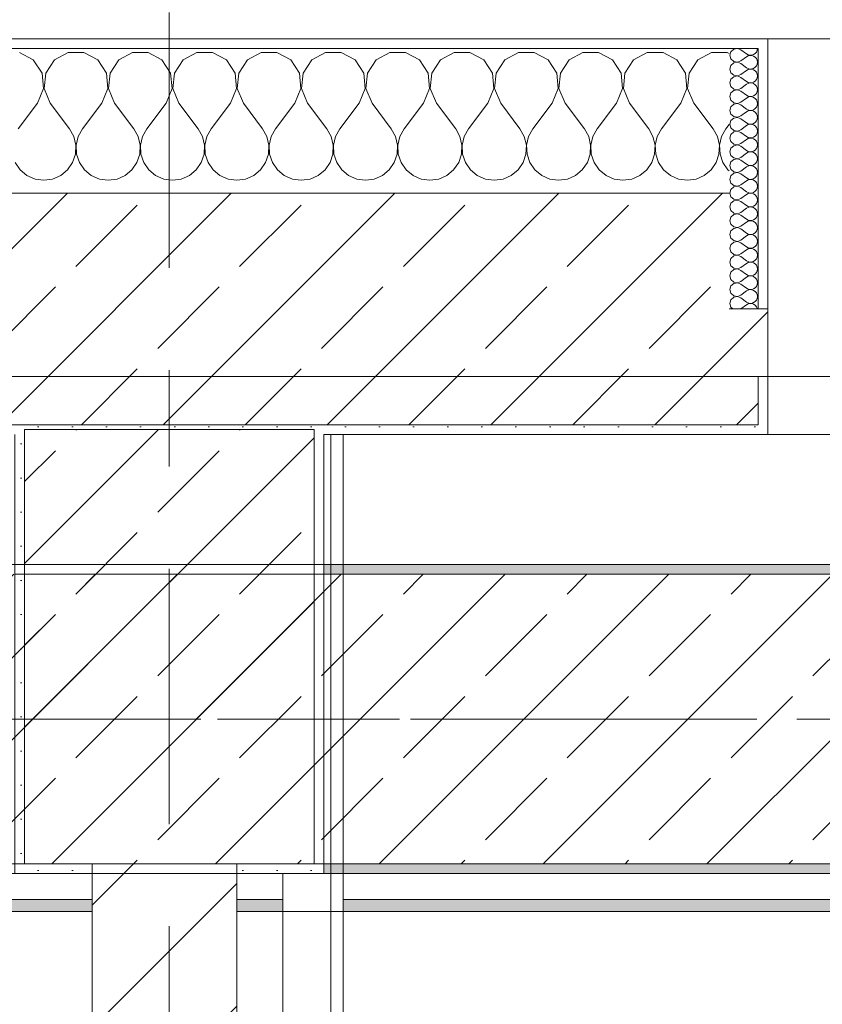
# Model space of a CAD drawing. Header units: metres. Extents: x -3.6 to 84.5, y -11 to 16.8.
# Tile 338 of 361: x 54.4 to 55.2, y 12.9 to 13.9. Entities that reach past the tile are written whole.
import ezdxf

# ---------------------------------------------------------------- set-up
doc = ezdxf.new("R2010")
doc.units = ezdxf.units.M
doc.header["$MEASUREMENT"] = 0
for name, pattern in [('Achse', [0.2, 0.1, -0.05, 0, -0.05]), ('Strichlinie doppelt', [0.546806, 0.264583, -0.105833, 0.070556, -0.105833]), ('Wipeout_Contour', [1, 0, -1])]:
    doc.linetypes.add(name, pattern=pattern)
for name, color, linetype in [('451 - Universal.Achsen Raster', 7, 'Continuous'), ('604 - Struktur.Wand Aussen', 7, 'Continuous'), ('605 - Struktur.Wand Innen', 7, 'Continuous'), ('607 - Struktur.Stütze', 7, 'Continuous'), ('608 - Struktur.Träger', 7, 'Continuous'), ('Neubau_606 - Struktur.Wand Innen Ausbau', 7, 'Continuous'), ('Neubau_653 - Abdeckung.TB Verkofferung', 7, 'Continuous')]:
    doc.layers.add(name, color=color, linetype=linetype)
pattern_1 = [(45, (0, 0), (-0.01767767, 0.01767767), [0, -0.025])]
pattern_2 = [(45, (0, 0), (-0.08485281, 0.08485281), []), (45, (-0.04243, 0.04243), (-0.08485281, 0.08485281), [0.09, -0.03])]
pattern_3 = [(0, (0, 0), (0, 0.08660254), [0, -0.05]), (0, (0.025, 0.0433), (0, 0.08660254), [0, -0.05])]

# ---------------------------------------------------------------- blocks, each defined once
blk = doc.blocks.new('*X31')
at = {"layer": '604 - Struktur.Wand Aussen', "color": 7, "linetype": 'Continuous', "lineweight": 5}
for p, q in [((54.3891, 13.833), (54.3748, 13.8407)), ((54.4252, 13.8407), (54.4109, 13.833)), ((54.4415, 13.8407), (54.4252, 13.8407)), ((54.4558, 13.833), (54.4415, 13.8407)), ((54.4919, 13.8407), (54.4776, 13.833)), ((54.5081, 13.8407), (54.4919, 13.8407)), ((54.5224, 13.833), (54.5081, 13.8407)), ((54.5585, 13.8407), (54.5442, 13.833)), ((54.5748, 13.8407), (54.5585, 13.8407)), ((54.5891, 13.833), (54.5748, 13.8407)), ((54.6252, 13.8407), (54.6109, 13.833)), ((54.6415, 13.8407), (54.6252, 13.8407)), ((54.6558, 13.833), (54.6415, 13.8407)), ((54.6919, 13.8407), (54.6776, 13.833)), ((54.7081, 13.8407), (54.6919, 13.8407)), ((54.7224, 13.833), (54.7081, 13.8407)), ((54.7585, 13.8407), (54.7442, 13.833)), ((54.7748, 13.8407), (54.7585, 13.8407)), ((54.7891, 13.833), (54.7748, 13.8407)), ((54.8252, 13.8407), (54.8109, 13.833)), ((54.8415, 13.8407), (54.8252, 13.8407)), ((54.8558, 13.833), (54.8415, 13.8407)), ((54.8919, 13.8407), (54.8776, 13.833)), ((54.9081, 13.8407), (54.8919, 13.8407)), ((54.9224, 13.833), (54.9081, 13.8407)), ((54.9585, 13.8407), (54.9442, 13.833)), ((54.9748, 13.8407), (54.9585, 13.8407)), ((54.9891, 13.833), (54.9748, 13.8407)), ((55.0252, 13.8407), (55.0109, 13.833)), ((55.0415, 13.8407), (55.0252, 13.8407)), ((55.0558, 13.833), (55.0415, 13.8407)), ((55.0919, 13.8407), (55.0776, 13.833)), ((55.1081, 13.8407), (55.0919, 13.8407)), ((55.11, 13.8397), (55.1081, 13.8407)), ((54.3981, 13.8195), (54.3891, 13.833)), ((54.4109, 13.833), (54.4019, 13.8195)), ((54.4648, 13.8195), (54.4558, 13.833)), ((54.4776, 13.833), (54.4686, 13.8195)), ((54.5314, 13.8195), (54.5224, 13.833)), ((54.5442, 13.833), (54.5352, 13.8195)), ((54.5981, 13.8195), (54.5891, 13.833)), ((54.6109, 13.833), (54.6019, 13.8195)), ((54.6648, 13.8195), (54.6558, 13.833)), ((54.6776, 13.833), (54.6686, 13.8195)), ((54.7314, 13.8195), (54.7224, 13.833)), ((54.7442, 13.833), (54.7352, 13.8195)), ((54.7981, 13.8195), (54.7891, 13.833)), ((54.8109, 13.833), (54.8019, 13.8195)), ((54.8648, 13.8195), (54.8558, 13.833)), ((54.8776, 13.833), (54.8686, 13.8195)), ((54.9314, 13.8195), (54.9224, 13.833)), ((54.9442, 13.833), (54.9352, 13.8195)), ((54.9981, 13.8195), (54.9891, 13.833)), ((55.0109, 13.833), (55.0019, 13.8195)), ((55.0648, 13.8195), (55.0558, 13.833)), ((55.0776, 13.833), (55.0686, 13.8195)), ((54.3996, 13.8033), (54.3981, 13.8195)), ((54.4019, 13.8195), (54.4004, 13.8033)), ((54.4663, 13.8033), (54.4648, 13.8195)), ((54.4686, 13.8195), (54.467, 13.8033)), ((54.533, 13.8033), (54.5314, 13.8195)), ((54.5352, 13.8195), (54.5337, 13.8033)), ((54.5996, 13.8033), (54.5981, 13.8195)), ((54.6019, 13.8195), (54.6004, 13.8033)), ((54.6663, 13.8033), (54.6648, 13.8195)), ((54.6686, 13.8195), (54.667, 13.8033)), ((54.733, 13.8033), (54.7314, 13.8195)), ((54.7352, 13.8195), (54.7337, 13.8033)), ((54.7996, 13.8033), (54.7981, 13.8195)), ((54.8019, 13.8195), (54.8004, 13.8033)), ((54.8663, 13.8033), (54.8648, 13.8195)), ((54.8686, 13.8195), (54.867, 13.8033)), ((54.933, 13.8033), (54.9314, 13.8195)), ((54.9352, 13.8195), (54.9337, 13.8033)), ((54.9996, 13.8033), (54.9981, 13.8195)), ((55.0019, 13.8195), (55.0004, 13.8033)), ((55.0663, 13.8033), (55.0648, 13.8195)), ((55.0686, 13.8195), (55.067, 13.8033)), ((54.3933, 13.7883), (54.3996, 13.8033)), ((54.4004, 13.8033), (54.4067, 13.7883)), ((54.46, 13.7883), (54.4663, 13.8033)), ((54.467, 13.8033), (54.4733, 13.7883)), ((54.5267, 13.7883), (54.533, 13.8033)), ((54.5337, 13.8033), (54.54, 13.7883)), ((54.5933, 13.7883), (54.5996, 13.8033)), ((54.6004, 13.8033), (54.6067, 13.7883)), ((54.66, 13.7883), (54.6663, 13.8033)), ((54.667, 13.8033), (54.6733, 13.7883)), ((54.7267, 13.7883), (54.733, 13.8033)), ((54.7337, 13.8033), (54.74, 13.7883)), ((54.7933, 13.7883), (54.7996, 13.8033)), ((54.8004, 13.8033), (54.8067, 13.7883)), ((54.86, 13.7883), (54.8663, 13.8033)), ((54.867, 13.8033), (54.8733, 13.7883)), ((54.9267, 13.7883), (54.933, 13.8033)), ((54.9337, 13.8033), (54.94, 13.7883)), ((54.9933, 13.7883), (54.9996, 13.8033)), ((55.0004, 13.8033), (55.0067, 13.7883)), ((55.06, 13.7883), (55.0663, 13.8033)), ((55.067, 13.8033), (55.0733, 13.7883)), ((54.3933, 13.7883), (54.3733, 13.7617)), ((54.4067, 13.7883), (54.4267, 13.7617)), ((54.46, 13.7883), (54.44, 13.7617)), ((54.4733, 13.7883), (54.4933, 13.7617)), ((54.5267, 13.7883), (54.5067, 13.7617)), ((54.54, 13.7883), (54.56, 13.7617)), ((54.5933, 13.7883), (54.5733, 13.7617)), ((54.6067, 13.7883), (54.6267, 13.7617)), ((54.66, 13.7883), (54.64, 13.7617)), ((54.6733, 13.7883), (54.6933, 13.7617)), ((54.7267, 13.7883), (54.7067, 13.7617)), ((54.74, 13.7883), (54.76, 13.7617)), ((54.7933, 13.7883), (54.7733, 13.7617)), ((54.8067, 13.7883), (54.8267, 13.7617)), ((54.86, 13.7883), (54.84, 13.7617)), ((54.8733, 13.7883), (54.8933, 13.7617)), ((54.9267, 13.7883), (54.9067, 13.7617)), ((54.94, 13.7883), (54.96, 13.7617)), ((54.9933, 13.7883), (54.9733, 13.7617)), ((55.0067, 13.7883), (55.0267, 13.7617)), ((55.06, 13.7883), (55.04, 13.7617)), ((55.0733, 13.7883), (55.0933, 13.7617)), ((55.11, 13.7661), (55.1067, 13.7617)), ((54.4311, 13.7536), (54.4267, 13.7617)), ((54.44, 13.7617), (54.4355, 13.7536)), ((54.4978, 13.7536), (54.4933, 13.7617)), ((54.5067, 13.7617), (54.5022, 13.7536)), ((54.5645, 13.7536), (54.56, 13.7617)), ((54.5733, 13.7617), (54.5689, 13.7536)), ((54.6311, 13.7536), (54.6267, 13.7617)), ((54.64, 13.7617), (54.6355, 13.7536)), ((54.6978, 13.7536), (54.6933, 13.7617)), ((54.7067, 13.7617), (54.7022, 13.7536)), ((54.7645, 13.7536), (54.76, 13.7617)), ((54.7733, 13.7617), (54.7689, 13.7536)), ((54.8311, 13.7536), (54.8267, 13.7617)), ((54.84, 13.7617), (54.8355, 13.7536)), ((54.8978, 13.7536), (54.8933, 13.7617)), ((54.9067, 13.7617), (54.9022, 13.7536)), ((54.9645, 13.7536), (54.96, 13.7617)), ((54.9733, 13.7617), (54.9689, 13.7536)), ((55.0311, 13.7536), (55.0267, 13.7617)), ((55.04, 13.7617), (55.0355, 13.7536)), ((55.0978, 13.7536), (55.0933, 13.7617)), ((55.1067, 13.7617), (55.1022, 13.7536)), ((54.4332, 13.7447), (54.4311, 13.7536)), ((54.4328, 13.7355), (54.4332, 13.7447)), ((54.4355, 13.7536), (54.4335, 13.7447)), ((54.4335, 13.7447), (54.4339, 13.7355)), ((54.4999, 13.7447), (54.4978, 13.7536)), ((54.4994, 13.7355), (54.4999, 13.7447)), ((54.5022, 13.7536), (54.5001, 13.7447)), ((54.5001, 13.7447), (54.5006, 13.7355)), ((54.5665, 13.7447), (54.5645, 13.7536)), ((54.5661, 13.7355), (54.5665, 13.7447)), ((54.5689, 13.7536), (54.5668, 13.7447)), ((54.5668, 13.7447), (54.5672, 13.7355)), ((54.6332, 13.7447), (54.6311, 13.7536)), ((54.6328, 13.7355), (54.6332, 13.7447)), ((54.6355, 13.7536), (54.6335, 13.7447)), ((54.6335, 13.7447), (54.6339, 13.7355)), ((54.6999, 13.7447), (54.6978, 13.7536)), ((54.6994, 13.7355), (54.6999, 13.7447)), ((54.7022, 13.7536), (54.7001, 13.7447)), ((54.7001, 13.7447), (54.7006, 13.7355)), ((54.7665, 13.7447), (54.7645, 13.7536)), ((54.7661, 13.7355), (54.7665, 13.7447)), ((54.7689, 13.7536), (54.7668, 13.7447)), ((54.7668, 13.7447), (54.7672, 13.7355)), ((54.8332, 13.7447), (54.8311, 13.7536)), ((54.8328, 13.7355), (54.8332, 13.7447)), ((54.8355, 13.7536), (54.8335, 13.7447)), ((54.8335, 13.7447), (54.8339, 13.7355)), ((54.8999, 13.7447), (54.8978, 13.7536)), ((54.8994, 13.7355), (54.8999, 13.7447)), ((54.9022, 13.7536), (54.9001, 13.7447)), ((54.9001, 13.7447), (54.9006, 13.7355)), ((54.9665, 13.7447), (54.9645, 13.7536)), ((54.9661, 13.7355), (54.9665, 13.7447)), ((54.9689, 13.7536), (54.9668, 13.7447)), ((54.9668, 13.7447), (54.9672, 13.7355)), ((55.0332, 13.7447), (55.0311, 13.7536)), ((55.0328, 13.7355), (55.0332, 13.7447)), ((55.0355, 13.7536), (55.0335, 13.7447)), ((55.0335, 13.7447), (55.0339, 13.7355)), ((55.0999, 13.7447), (55.0978, 13.7536)), ((55.0994, 13.7355), (55.0999, 13.7447)), ((55.1022, 13.7536), (55.1001, 13.7447)), ((55.1001, 13.7447), (55.1006, 13.7355)), ((54.4298, 13.7268), (54.4328, 13.7355)), ((54.4339, 13.7355), (54.4369, 13.7268)), ((54.4965, 13.7268), (54.4994, 13.7355)), ((54.5006, 13.7355), (54.5035, 13.7268)), ((54.5631, 13.7268), (54.5661, 13.7355)), ((54.5672, 13.7355), (54.5702, 13.7268)), ((54.6298, 13.7268), (54.6328, 13.7355)), ((54.6339, 13.7355), (54.6369, 13.7268)), ((54.6965, 13.7268), (54.6994, 13.7355)), ((54.7006, 13.7355), (54.7035, 13.7268)), ((54.7631, 13.7268), (54.7661, 13.7355)), ((54.7672, 13.7355), (54.7702, 13.7268)), ((54.8298, 13.7268), (54.8328, 13.7355)), ((54.8339, 13.7355), (54.8369, 13.7268)), ((54.8965, 13.7268), (54.8994, 13.7355)), ((54.9006, 13.7355), (54.9035, 13.7268)), ((54.9631, 13.7268), (54.9661, 13.7355)), ((54.9672, 13.7355), (54.9702, 13.7268)), ((55.0298, 13.7268), (55.0328, 13.7355)), ((55.0339, 13.7355), (55.0369, 13.7268)), ((55.0965, 13.7268), (55.0994, 13.7355)), ((55.1006, 13.7355), (55.1035, 13.7268)), ((54.3702, 13.7268), (54.3754, 13.7192)), ((54.4246, 13.7192), (54.4298, 13.7268)), ((54.4369, 13.7268), (54.4421, 13.7192)), ((54.4913, 13.7192), (54.4965, 13.7268)), ((54.5035, 13.7268), (54.5087, 13.7192)), ((54.5579, 13.7192), (54.5631, 13.7268)), ((54.5702, 13.7268), (54.5754, 13.7192)), ((54.6246, 13.7192), (54.6298, 13.7268)), ((54.6369, 13.7268), (54.6421, 13.7192)), ((54.6913, 13.7192), (54.6965, 13.7268)), ((54.7035, 13.7268), (54.7087, 13.7192)), ((54.7579, 13.7192), (54.7631, 13.7268)), ((54.7702, 13.7268), (54.7754, 13.7192)), ((54.8246, 13.7192), (54.8298, 13.7268)), ((54.8369, 13.7268), (54.8421, 13.7192)), ((54.8913, 13.7192), (54.8965, 13.7268)), ((54.9035, 13.7268), (54.9087, 13.7192)), ((54.9579, 13.7192), (54.9631, 13.7268)), ((54.9702, 13.7268), (54.9754, 13.7192)), ((55.0246, 13.7192), (55.0298, 13.7268)), ((55.0369, 13.7268), (55.0421, 13.7192)), ((55.0913, 13.7192), (55.0965, 13.7268)), ((55.1035, 13.7268), (55.1087, 13.7192)), ((54.3754, 13.7192), (54.3825, 13.7133)), ((54.4175, 13.7133), (54.4246, 13.7192)), ((54.4421, 13.7192), (54.4491, 13.7133)), ((54.4842, 13.7133), (54.4913, 13.7192)), ((54.5087, 13.7192), (54.5158, 13.7133)), ((54.5509, 13.7133), (54.5579, 13.7192)), ((54.5754, 13.7192), (54.5825, 13.7133)), ((54.6175, 13.7133), (54.6246, 13.7192)), ((54.6421, 13.7192), (54.6491, 13.7133)), ((54.6842, 13.7133), (54.6913, 13.7192)), ((54.7087, 13.7192), (54.7158, 13.7133)), ((54.7509, 13.7133), (54.7579, 13.7192)), ((54.7754, 13.7192), (54.7825, 13.7133)), ((54.8175, 13.7133), (54.8246, 13.7192)), ((54.8421, 13.7192), (54.8491, 13.7133)), ((54.8842, 13.7133), (54.8913, 13.7192)), ((54.9087, 13.7192), (54.9158, 13.7133)), ((54.9509, 13.7133), (54.9579, 13.7192)), ((54.9754, 13.7192), (54.9825, 13.7133)), ((55.0175, 13.7133), (55.0246, 13.7192)), ((55.0421, 13.7192), (55.0491, 13.7133)), ((55.0842, 13.7133), (55.0913, 13.7192)), ((55.1087, 13.7192), (55.11, 13.7181)), ((54.3825, 13.7133), (54.3909, 13.7096)), ((54.3909, 13.7096), (54.4, 13.7083)), ((54.4, 13.7083), (54.4091, 13.7096)), ((54.4091, 13.7096), (54.4175, 13.7133)), ((54.4491, 13.7133), (54.4576, 13.7096)), ((54.4576, 13.7096), (54.4667, 13.7083)), ((54.4667, 13.7083), (54.4758, 13.7096)), ((54.4758, 13.7096), (54.4842, 13.7133)), ((54.5158, 13.7133), (54.5242, 13.7096)), ((54.5242, 13.7096), (54.5333, 13.7083)), ((54.5333, 13.7083), (54.5424, 13.7096)), ((54.5424, 13.7096), (54.5509, 13.7133)), ((54.5825, 13.7133), (54.5909, 13.7096)), ((54.5909, 13.7096), (54.6, 13.7083)), ((54.6, 13.7083), (54.6091, 13.7096)), ((54.6091, 13.7096), (54.6175, 13.7133)), ((54.6491, 13.7133), (54.6576, 13.7096)), ((54.6576, 13.7096), (54.6667, 13.7083)), ((54.6667, 13.7083), (54.6758, 13.7096)), ((54.6758, 13.7096), (54.6842, 13.7133)), ((54.7158, 13.7133), (54.7242, 13.7096)), ((54.7242, 13.7096), (54.7333, 13.7083)), ((54.7333, 13.7083), (54.7424, 13.7096)), ((54.7424, 13.7096), (54.7509, 13.7133)), ((54.7825, 13.7133), (54.7909, 13.7096)), ((54.7909, 13.7096), (54.8, 13.7083)), ((54.8, 13.7083), (54.8091, 13.7096)), ((54.8091, 13.7096), (54.8175, 13.7133)), ((54.8491, 13.7133), (54.8576, 13.7096)), ((54.8576, 13.7096), (54.8667, 13.7083)), ((54.8667, 13.7083), (54.8758, 13.7096)), ((54.8758, 13.7096), (54.8842, 13.7133)), ((54.9158, 13.7133), (54.9242, 13.7096)), ((54.9242, 13.7096), (54.9333, 13.7083)), ((54.9333, 13.7083), (54.9424, 13.7096)), ((54.9424, 13.7096), (54.9509, 13.7133)), ((54.9825, 13.7133), (54.9909, 13.7096)), ((54.9909, 13.7096), (55, 13.7083)), ((55, 13.7083), (55.0091, 13.7096)), ((55.0091, 13.7096), (55.0175, 13.7133)), ((55.0491, 13.7133), (55.0576, 13.7096)), ((55.0576, 13.7096), (55.0667, 13.7083)), ((55.0667, 13.7083), (55.0758, 13.7096)), ((55.0758, 13.7096), (55.0842, 13.7133))]:
    blk.add_line(p, q, dxfattribs=at)
blk = doc.blocks.new('*X62')
at = {"layer": '604 - Struktur.Wand Aussen', "color": 7, "linetype": 'Continuous', "lineweight": 5}
for p, q in [((55.1118, 13.8416), (55.1107, 13.8379)), ((55.1107, 13.8379), (55.1118, 13.8341)), ((55.1147, 13.8442), (55.1118, 13.8416)), ((55.1185, 13.845), (55.1147, 13.8442)), ((55.1221, 13.8436), (55.1185, 13.845)), ((55.1221, 13.8436), (55.1279, 13.8393)), ((55.1279, 13.8393), (55.1296, 13.8383)), ((55.1296, 13.8374), (55.1279, 13.8364)), ((55.1296, 13.8383), (55.1315, 13.8379)), ((55.1315, 13.8378), (55.1296, 13.8374)), ((55.1315, 13.8379), (55.1335, 13.838)), ((55.1335, 13.8377), (55.1315, 13.8378)), ((55.1335, 13.838), (55.1353, 13.8386)), ((55.1353, 13.8371), (55.1335, 13.8377)), ((55.1353, 13.8386), (55.137, 13.8397)), ((55.137, 13.836), (55.1353, 13.8371)), ((55.137, 13.8397), (55.1382, 13.8412)), ((55.1382, 13.8412), (55.139, 13.843)), ((55.139, 13.843), (55.1393, 13.845)), ((55.1118, 13.8273), (55.1107, 13.8236)), ((55.1118, 13.8341), (55.1147, 13.8315)), ((55.1147, 13.83), (55.1118, 13.8273)), ((55.1147, 13.8315), (55.1185, 13.8307)), ((55.1185, 13.8307), (55.1147, 13.83)), ((55.1185, 13.8307), (55.1221, 13.8321)), ((55.1221, 13.8293), (55.1185, 13.8307)), ((55.1221, 13.8321), (55.1279, 13.8364)), ((55.1221, 13.8293), (55.1279, 13.825)), ((55.1382, 13.8345), (55.137, 13.836)), ((55.137, 13.8254), (55.1382, 13.827)), ((55.139, 13.8327), (55.1382, 13.8345)), ((55.1382, 13.827), (55.139, 13.8288)), ((55.1393, 13.8307), (55.139, 13.8327)), ((55.139, 13.8288), (55.1393, 13.8307)), ((55.1107, 13.8236), (55.1118, 13.8198)), ((55.1118, 13.8198), (55.1147, 13.8172)), ((55.1147, 13.8172), (55.1185, 13.8165)), ((55.1185, 13.8164), (55.1147, 13.8157)), ((55.1185, 13.8165), (55.1221, 13.8179)), ((55.1221, 13.815), (55.1185, 13.8164)), ((55.1221, 13.8179), (55.1279, 13.8221)), ((55.1279, 13.825), (55.1296, 13.824)), ((55.1296, 13.8231), (55.1279, 13.8221)), ((55.1296, 13.824), (55.1315, 13.8236)), ((55.1315, 13.8235), (55.1296, 13.8231)), ((55.1315, 13.8236), (55.1335, 13.8237)), ((55.1335, 13.8234), (55.1315, 13.8235)), ((55.1335, 13.8237), (55.1353, 13.8243)), ((55.1353, 13.8228), (55.1335, 13.8234)), ((55.1353, 13.8243), (55.137, 13.8254)), ((55.137, 13.8217), (55.1353, 13.8228)), ((55.1382, 13.8202), (55.137, 13.8217)), ((55.139, 13.8184), (55.1382, 13.8202)), ((55.1393, 13.8164), (55.139, 13.8184)), ((55.139, 13.8145), (55.1393, 13.8164)), ((55.1118, 13.813), (55.1107, 13.8093)), ((55.1107, 13.8093), (55.1118, 13.8055)), ((55.1147, 13.8157), (55.1118, 13.813)), ((55.1221, 13.815), (55.1279, 13.8107)), ((55.1221, 13.8036), (55.1279, 13.8079)), ((55.1279, 13.8107), (55.1296, 13.8098)), ((55.1296, 13.8088), (55.1279, 13.8079)), ((55.1296, 13.8098), (55.1315, 13.8093)), ((55.1315, 13.8093), (55.1296, 13.8088)), ((55.1315, 13.8093), (55.1335, 13.8094)), ((55.1335, 13.8092), (55.1315, 13.8093)), ((55.1335, 13.8094), (55.1353, 13.81)), ((55.1353, 13.8085), (55.1335, 13.8092)), ((55.1353, 13.81), (55.137, 13.8112)), ((55.137, 13.8074), (55.1353, 13.8085)), ((55.137, 13.8112), (55.1382, 13.8127)), ((55.1382, 13.8059), (55.137, 13.8074)), ((55.1382, 13.8127), (55.139, 13.8145)), ((55.139, 13.8041), (55.1382, 13.8059)), ((55.1118, 13.7988), (55.1107, 13.795)), ((55.1118, 13.8055), (55.1147, 13.8029)), ((55.1147, 13.8014), (55.1118, 13.7988)), ((55.1147, 13.8029), (55.1185, 13.8022)), ((55.1185, 13.8021), (55.1147, 13.8014)), ((55.1185, 13.8022), (55.1221, 13.8036)), ((55.1221, 13.8007), (55.1185, 13.8021)), ((55.1221, 13.8007), (55.1279, 13.7964)), ((55.1279, 13.7964), (55.1296, 13.7955)), ((55.1335, 13.7951), (55.1353, 13.7958)), ((55.1353, 13.7958), (55.137, 13.7969)), ((55.137, 13.7969), (55.1382, 13.7984)), ((55.1382, 13.7984), (55.139, 13.8002)), ((55.1393, 13.8021), (55.139, 13.8041)), ((55.139, 13.8002), (55.1393, 13.8021)), ((55.1107, 13.795), (55.1118, 13.7912)), ((55.1118, 13.7912), (55.1147, 13.7886)), ((55.1147, 13.7871), (55.1118, 13.7845)), ((55.1147, 13.7886), (55.1185, 13.7879)), ((55.1185, 13.7878), (55.1147, 13.7871)), ((55.1185, 13.7879), (55.1221, 13.7893)), ((55.1221, 13.7864), (55.1185, 13.7878)), ((55.1221, 13.7893), (55.1279, 13.7936)), ((55.1221, 13.7864), (55.1279, 13.7821)), ((55.1296, 13.7945), (55.1279, 13.7936)), ((55.1296, 13.7955), (55.1315, 13.795)), ((55.1315, 13.795), (55.1296, 13.7945)), ((55.1315, 13.795), (55.1335, 13.7951)), ((55.1335, 13.7949), (55.1315, 13.795)), ((55.1353, 13.7942), (55.1335, 13.7949)), ((55.137, 13.7931), (55.1353, 13.7942)), ((55.1382, 13.7916), (55.137, 13.7931)), ((55.139, 13.7898), (55.1382, 13.7916)), ((55.1382, 13.7841), (55.139, 13.7859)), ((55.1393, 13.7879), (55.139, 13.7898)), ((55.139, 13.7859), (55.1393, 13.7879)), ((55.1118, 13.7845), (55.1107, 13.7807)), ((55.1107, 13.7807), (55.1118, 13.777)), ((55.1118, 13.777), (55.1147, 13.7743)), ((55.1221, 13.775), (55.1279, 13.7793)), ((55.1279, 13.7821), (55.1296, 13.7812)), ((55.1296, 13.7802), (55.1279, 13.7793)), ((55.1296, 13.7812), (55.1315, 13.7807)), ((55.1315, 13.7807), (55.1296, 13.7802)), ((55.1315, 13.7807), (55.1335, 13.7808)), ((55.1335, 13.7806), (55.1315, 13.7807)), ((55.1335, 13.7808), (55.1353, 13.7815)), ((55.1353, 13.78), (55.1335, 13.7806)), ((55.1353, 13.7815), (55.137, 13.7826)), ((55.137, 13.7788), (55.1353, 13.78)), ((55.137, 13.7826), (55.1382, 13.7841)), ((55.1382, 13.7773), (55.137, 13.7788)), ((55.139, 13.7755), (55.1382, 13.7773)), ((55.1393, 13.7736), (55.139, 13.7755)), ((55.1118, 13.7702), (55.1107, 13.7664)), ((55.1107, 13.7664), (55.1118, 13.7627)), ((55.1147, 13.7728), (55.1118, 13.7702)), ((55.1147, 13.7743), (55.1185, 13.7736)), ((55.1185, 13.7735), (55.1147, 13.7728)), ((55.1185, 13.7736), (55.1221, 13.775)), ((55.1221, 13.7721), (55.1185, 13.7735)), ((55.1221, 13.7721), (55.1279, 13.7679)), ((55.1279, 13.7679), (55.1296, 13.7669)), ((55.1296, 13.766), (55.1279, 13.765)), ((55.1296, 13.7669), (55.1315, 13.7665)), ((55.1315, 13.7664), (55.1296, 13.766)), ((55.1315, 13.7665), (55.1335, 13.7666)), ((55.1335, 13.7663), (55.1315, 13.7664)), ((55.1335, 13.7666), (55.1353, 13.7672)), ((55.1353, 13.7657), (55.1335, 13.7663)), ((55.1353, 13.7672), (55.137, 13.7683)), ((55.137, 13.7646), (55.1353, 13.7657)), ((55.137, 13.7683), (55.1382, 13.7698)), ((55.1382, 13.7698), (55.139, 13.7716)), ((55.139, 13.7716), (55.1393, 13.7736)), ((55.1118, 13.7559), (55.1107, 13.7521)), ((55.1118, 13.7627), (55.1147, 13.76)), ((55.1147, 13.7585), (55.1118, 13.7559)), ((55.1147, 13.76), (55.1185, 13.7593)), ((55.1185, 13.7593), (55.1147, 13.7585)), ((55.1185, 13.7593), (55.1221, 13.7607)), ((55.1221, 13.7579), (55.1185, 13.7593)), ((55.1221, 13.7607), (55.1279, 13.765)), ((55.1221, 13.7579), (55.1279, 13.7536)), ((55.1382, 13.763), (55.137, 13.7646)), ((55.137, 13.754), (55.1382, 13.7555)), ((55.139, 13.7612), (55.1382, 13.763)), ((55.1382, 13.7555), (55.139, 13.7573)), ((55.1393, 13.7593), (55.139, 13.7612)), ((55.139, 13.7573), (55.1393, 13.7593)), ((55.1107, 13.7521), (55.1118, 13.7484)), ((55.1118, 13.7484), (55.1147, 13.7458)), ((55.1147, 13.7458), (55.1185, 13.745)), ((55.1185, 13.745), (55.1147, 13.7442)), ((55.1185, 13.745), (55.1221, 13.7464)), ((55.1221, 13.7436), (55.1185, 13.745)), ((55.1221, 13.7464), (55.1279, 13.7507)), ((55.1279, 13.7536), (55.1296, 13.7526)), ((55.1296, 13.7517), (55.1279, 13.7507)), ((55.1296, 13.7526), (55.1315, 13.7522)), ((55.1315, 13.7521), (55.1296, 13.7517)), ((55.1315, 13.7522), (55.1335, 13.7523)), ((55.1335, 13.752), (55.1315, 13.7521)), ((55.1335, 13.7523), (55.1353, 13.7529)), ((55.1353, 13.7514), (55.1335, 13.752)), ((55.1353, 13.7529), (55.137, 13.754)), ((55.137, 13.7503), (55.1353, 13.7514)), ((55.1382, 13.7488), (55.137, 13.7503)), ((55.139, 13.747), (55.1382, 13.7488)), ((55.1393, 13.745), (55.139, 13.747)), ((55.139, 13.743), (55.1393, 13.745)), ((55.1118, 13.7416), (55.1107, 13.7379)), ((55.1107, 13.7379), (55.1118, 13.7341)), ((55.1147, 13.7442), (55.1118, 13.7416)), ((55.1221, 13.7436), (55.1279, 13.7393)), ((55.1221, 13.7321), (55.1279, 13.7364)), ((55.1279, 13.7393), (55.1296, 13.7383)), ((55.1296, 13.7374), (55.1279, 13.7364)), ((55.1296, 13.7383), (55.1315, 13.7379)), ((55.1315, 13.7378), (55.1296, 13.7374)), ((55.1315, 13.7379), (55.1335, 13.738)), ((55.1335, 13.7377), (55.1315, 13.7378)), ((55.1335, 13.738), (55.1353, 13.7386)), ((55.1353, 13.7371), (55.1335, 13.7377)), ((55.1353, 13.7386), (55.137, 13.7397)), ((55.137, 13.736), (55.1353, 13.7371)), ((55.137, 13.7397), (55.1382, 13.7412)), ((55.1382, 13.7345), (55.137, 13.736)), ((55.1382, 13.7412), (55.139, 13.743)), ((55.139, 13.7327), (55.1382, 13.7345)), ((55.1118, 13.7273), (55.1107, 13.7236)), ((55.1118, 13.7341), (55.1147, 13.7315)), ((55.1147, 13.73), (55.1118, 13.7273)), ((55.1147, 13.7315), (55.1185, 13.7307)), ((55.1185, 13.7307), (55.1147, 13.73)), ((55.1185, 13.7307), (55.1221, 13.7321)), ((55.1221, 13.7293), (55.1185, 13.7307)), ((55.1221, 13.7293), (55.1279, 13.725)), ((55.1279, 13.725), (55.1296, 13.724)), ((55.1335, 13.7237), (55.1353, 13.7243)), ((55.1353, 13.7243), (55.137, 13.7254)), ((55.137, 13.7254), (55.1382, 13.727)), ((55.1382, 13.727), (55.139, 13.7288)), ((55.1393, 13.7307), (55.139, 13.7327)), ((55.139, 13.7288), (55.1393, 13.7307)), ((55.1107, 13.7236), (55.1118, 13.7198)), ((55.1118, 13.7198), (55.1147, 13.7172)), ((55.1147, 13.7157), (55.1118, 13.713)), ((55.1147, 13.7172), (55.1185, 13.7165)), ((55.1185, 13.7164), (55.1147, 13.7157)), ((55.1185, 13.7165), (55.1221, 13.7179)), ((55.1221, 13.715), (55.1185, 13.7164)), ((55.1221, 13.7179), (55.1279, 13.7221)), ((55.1221, 13.715), (55.1279, 13.7107)), ((55.1296, 13.7231), (55.1279, 13.7221)), ((55.1296, 13.724), (55.1315, 13.7236)), ((55.1315, 13.7235), (55.1296, 13.7231)), ((55.1315, 13.7236), (55.1335, 13.7237)), ((55.1335, 13.7234), (55.1315, 13.7235)), ((55.1353, 13.7228), (55.1335, 13.7234)), ((55.137, 13.7217), (55.1353, 13.7228)), ((55.1382, 13.7202), (55.137, 13.7217)), ((55.139, 13.7184), (55.1382, 13.7202)), ((55.1382, 13.7127), (55.139, 13.7145)), ((55.1393, 13.7164), (55.139, 13.7184)), ((55.139, 13.7145), (55.1393, 13.7164)), ((55.1118, 13.713), (55.1107, 13.7093)), ((55.1107, 13.7093), (55.1118, 13.7055)), ((55.1118, 13.7055), (55.1147, 13.7029)), ((55.1221, 13.7036), (55.1279, 13.7079)), ((55.1279, 13.7107), (55.1296, 13.7098)), ((55.1296, 13.7088), (55.1279, 13.7079)), ((55.1296, 13.7098), (55.1315, 13.7093)), ((55.1315, 13.7093), (55.1296, 13.7088)), ((55.1315, 13.7093), (55.1335, 13.7094)), ((55.1335, 13.7092), (55.1315, 13.7093)), ((55.1335, 13.7094), (55.1353, 13.71)), ((55.1353, 13.7085), (55.1335, 13.7092)), ((55.1353, 13.71), (55.137, 13.7112)), ((55.137, 13.7074), (55.1353, 13.7085)), ((55.137, 13.7112), (55.1382, 13.7127)), ((55.1382, 13.7059), (55.137, 13.7074)), ((55.139, 13.7041), (55.1382, 13.7059)), ((55.1393, 13.7021), (55.139, 13.7041)), ((55.1118, 13.6988), (55.1107, 13.695)), ((55.1107, 13.695), (55.1118, 13.6912)), ((55.1147, 13.7014), (55.1118, 13.6988)), ((55.1147, 13.7029), (55.1185, 13.7022)), ((55.1185, 13.7021), (55.1147, 13.7014)), ((55.1185, 13.7022), (55.1221, 13.7036)), ((55.1221, 13.7007), (55.1185, 13.7021)), ((55.1221, 13.7007), (55.1279, 13.6964)), ((55.1279, 13.6964), (55.1296, 13.6955)), ((55.1296, 13.6945), (55.1279, 13.6936)), ((55.1296, 13.6955), (55.1315, 13.695)), ((55.1315, 13.695), (55.1296, 13.6945)), ((55.1315, 13.695), (55.1335, 13.6951)), ((55.1335, 13.6949), (55.1315, 13.695)), ((55.1335, 13.6951), (55.1353, 13.6958)), ((55.1353, 13.6942), (55.1335, 13.6949)), ((55.1353, 13.6958), (55.137, 13.6969)), ((55.137, 13.6931), (55.1353, 13.6942)), ((55.137, 13.6969), (55.1382, 13.6984)), ((55.1382, 13.6984), (55.139, 13.7002)), ((55.139, 13.7002), (55.1393, 13.7021)), ((55.1118, 13.6845), (55.1107, 13.6807)), ((55.1118, 13.6912), (55.1147, 13.6886)), ((55.1147, 13.6871), (55.1118, 13.6845)), ((55.1147, 13.6886), (55.1185, 13.6879)), ((55.1185, 13.6878), (55.1147, 13.6871)), ((55.1185, 13.6879), (55.1221, 13.6893)), ((55.1221, 13.6864), (55.1185, 13.6878)), ((55.1221, 13.6893), (55.1279, 13.6936)), ((55.1221, 13.6864), (55.1279, 13.6821)), ((55.1382, 13.6916), (55.137, 13.6931)), ((55.137, 13.6826), (55.1382, 13.6841)), ((55.139, 13.6898), (55.1382, 13.6916)), ((55.1382, 13.6841), (55.139, 13.6859)), ((55.1393, 13.6879), (55.139, 13.6898)), ((55.139, 13.6859), (55.1393, 13.6879)), ((55.1107, 13.6807), (55.1118, 13.677)), ((55.1118, 13.677), (55.1147, 13.6743)), ((55.1147, 13.6743), (55.1185, 13.6736)), ((55.1185, 13.6735), (55.1147, 13.6728)), ((55.1185, 13.6736), (55.1221, 13.675)), ((55.1221, 13.6721), (55.1185, 13.6735)), ((55.1221, 13.675), (55.1279, 13.6793)), ((55.1279, 13.6821), (55.1296, 13.6812)), ((55.1296, 13.6802), (55.1279, 13.6793)), ((55.1296, 13.6812), (55.1315, 13.6807)), ((55.1315, 13.6807), (55.1296, 13.6802)), ((55.1315, 13.6807), (55.1335, 13.6808)), ((55.1335, 13.6806), (55.1315, 13.6807)), ((55.1335, 13.6808), (55.1353, 13.6815)), ((55.1353, 13.68), (55.1335, 13.6806)), ((55.1353, 13.6815), (55.137, 13.6826)), ((55.137, 13.6788), (55.1353, 13.68)), ((55.1382, 13.6773), (55.137, 13.6788)), ((55.139, 13.6755), (55.1382, 13.6773)), ((55.1393, 13.6736), (55.139, 13.6755)), ((55.139, 13.6716), (55.1393, 13.6736)), ((55.1118, 13.6702), (55.1107, 13.6664)), ((55.1107, 13.6664), (55.1118, 13.6627)), ((55.1147, 13.6728), (55.1118, 13.6702)), ((55.1221, 13.6721), (55.1279, 13.6679)), ((55.1221, 13.6607), (55.1279, 13.665)), ((55.1279, 13.6679), (55.1296, 13.6669)), ((55.1296, 13.666), (55.1279, 13.665)), ((55.1296, 13.6669), (55.1315, 13.6665)), ((55.1315, 13.6664), (55.1296, 13.666)), ((55.1315, 13.6665), (55.1335, 13.6666)), ((55.1335, 13.6663), (55.1315, 13.6664)), ((55.1335, 13.6666), (55.1353, 13.6672)), ((55.1353, 13.6657), (55.1335, 13.6663)), ((55.1353, 13.6672), (55.137, 13.6683)), ((55.137, 13.6646), (55.1353, 13.6657)), ((55.137, 13.6683), (55.1382, 13.6698)), ((55.1382, 13.663), (55.137, 13.6646)), ((55.1382, 13.6698), (55.139, 13.6716)), ((55.139, 13.6612), (55.1382, 13.663)), ((55.1118, 13.6559), (55.1107, 13.6521)), ((55.1118, 13.6627), (55.1147, 13.66)), ((55.1147, 13.6585), (55.1118, 13.6559)), ((55.1147, 13.66), (55.1185, 13.6593)), ((55.1185, 13.6593), (55.1147, 13.6585)), ((55.1185, 13.6593), (55.1221, 13.6607)), ((55.1221, 13.6579), (55.1185, 13.6593)), ((55.1221, 13.6579), (55.1279, 13.6536)), ((55.1279, 13.6536), (55.1296, 13.6526)), ((55.1335, 13.6523), (55.1353, 13.6529)), ((55.1353, 13.6529), (55.137, 13.654)), ((55.137, 13.654), (55.1382, 13.6555)), ((55.1382, 13.6555), (55.139, 13.6573)), ((55.1393, 13.6593), (55.139, 13.6612)), ((55.139, 13.6573), (55.1393, 13.6593)), ((55.1107, 13.6521), (55.1118, 13.6484)), ((55.1118, 13.6484), (55.1147, 13.6458)), ((55.1147, 13.6442), (55.1118, 13.6416)), ((55.1147, 13.6458), (55.1185, 13.645)), ((55.1185, 13.645), (55.1147, 13.6442)), ((55.1185, 13.645), (55.1221, 13.6464)), ((55.1221, 13.6436), (55.1185, 13.645)), ((55.1221, 13.6464), (55.1279, 13.6507)), ((55.1221, 13.6436), (55.1279, 13.6393)), ((55.1296, 13.6517), (55.1279, 13.6507)), ((55.1296, 13.6526), (55.1315, 13.6522)), ((55.1315, 13.6521), (55.1296, 13.6517)), ((55.1315, 13.6522), (55.1335, 13.6523)), ((55.1335, 13.652), (55.1315, 13.6521)), ((55.1353, 13.6514), (55.1335, 13.652)), ((55.137, 13.6503), (55.1353, 13.6514)), ((55.1382, 13.6488), (55.137, 13.6503)), ((55.139, 13.647), (55.1382, 13.6488)), ((55.1382, 13.6412), (55.139, 13.643)), ((55.1393, 13.645), (55.139, 13.647)), ((55.139, 13.643), (55.1393, 13.645)), ((55.1118, 13.6416), (55.1107, 13.6379)), ((55.1107, 13.6379), (55.1118, 13.6341)), ((55.1118, 13.6341), (55.1147, 13.6315)), ((55.1221, 13.6321), (55.1279, 13.6364)), ((55.1279, 13.6393), (55.1296, 13.6383)), ((55.1296, 13.6374), (55.1279, 13.6364)), ((55.1296, 13.6383), (55.1315, 13.6379)), ((55.1315, 13.6378), (55.1296, 13.6374)), ((55.1315, 13.6379), (55.1335, 13.638)), ((55.1335, 13.6377), (55.1315, 13.6378)), ((55.1335, 13.638), (55.1353, 13.6386)), ((55.1353, 13.6371), (55.1335, 13.6377)), ((55.1353, 13.6386), (55.137, 13.6397)), ((55.137, 13.636), (55.1353, 13.6371)), ((55.137, 13.6397), (55.1382, 13.6412)), ((55.1382, 13.6345), (55.137, 13.636)), ((55.139, 13.6327), (55.1382, 13.6345)), ((55.1393, 13.6307), (55.139, 13.6327)), ((55.1118, 13.6273), (55.1107, 13.6236)), ((55.1107, 13.6236), (55.1118, 13.6198)), ((55.1147, 13.63), (55.1118, 13.6273)), ((55.1147, 13.6315), (55.1185, 13.6307)), ((55.1185, 13.6307), (55.1147, 13.63)), ((55.1185, 13.6307), (55.1221, 13.6321)), ((55.1221, 13.6293), (55.1185, 13.6307)), ((55.1221, 13.6293), (55.1279, 13.625)), ((55.1279, 13.625), (55.1296, 13.624)), ((55.1296, 13.6231), (55.1279, 13.6221)), ((55.1296, 13.624), (55.1315, 13.6236)), ((55.1315, 13.6235), (55.1296, 13.6231)), ((55.1315, 13.6236), (55.1335, 13.6237)), ((55.1335, 13.6234), (55.1315, 13.6235)), ((55.1335, 13.6237), (55.1353, 13.6243)), ((55.1353, 13.6228), (55.1335, 13.6234)), ((55.1353, 13.6243), (55.137, 13.6254)), ((55.137, 13.6217), (55.1353, 13.6228)), ((55.137, 13.6254), (55.1382, 13.627)), ((55.1382, 13.627), (55.139, 13.6288)), ((55.139, 13.6288), (55.1393, 13.6307)), ((55.1118, 13.613), (55.1107, 13.6093)), ((55.1118, 13.6198), (55.1147, 13.6172)), ((55.1147, 13.6157), (55.1118, 13.613)), ((55.1147, 13.6172), (55.1185, 13.6165)), ((55.1185, 13.6164), (55.1147, 13.6157)), ((55.1185, 13.6165), (55.1221, 13.6179)), ((55.1221, 13.615), (55.1185, 13.6164)), ((55.1221, 13.6179), (55.1279, 13.6221)), ((55.1221, 13.615), (55.1279, 13.6107)), ((55.1382, 13.6202), (55.137, 13.6217)), ((55.137, 13.6112), (55.1382, 13.6127)), ((55.139, 13.6184), (55.1382, 13.6202)), ((55.1382, 13.6127), (55.139, 13.6145)), ((55.1393, 13.6164), (55.139, 13.6184)), ((55.139, 13.6145), (55.1393, 13.6164)), ((55.1107, 13.6093), (55.1118, 13.6055)), ((55.1118, 13.6055), (55.1147, 13.6029)), ((55.1147, 13.6029), (55.1185, 13.6022)), ((55.1185, 13.6021), (55.1147, 13.6014)), ((55.1185, 13.6022), (55.1221, 13.6036)), ((55.1221, 13.6007), (55.1185, 13.6021)), ((55.1221, 13.6036), (55.1279, 13.6079)), ((55.1279, 13.6107), (55.1296, 13.6098)), ((55.1296, 13.6088), (55.1279, 13.6079)), ((55.1296, 13.6098), (55.1315, 13.6093)), ((55.1315, 13.6093), (55.1296, 13.6088)), ((55.1315, 13.6093), (55.1335, 13.6094)), ((55.1335, 13.6092), (55.1315, 13.6093)), ((55.1335, 13.6094), (55.1353, 13.61)), ((55.1353, 13.6085), (55.1335, 13.6092)), ((55.1353, 13.61), (55.137, 13.6112)), ((55.137, 13.6074), (55.1353, 13.6085)), ((55.1382, 13.6059), (55.137, 13.6074)), ((55.139, 13.6041), (55.1382, 13.6059)), ((55.1393, 13.6021), (55.139, 13.6041)), ((55.139, 13.6002), (55.1393, 13.6021)), ((55.1118, 13.5988), (55.1107, 13.595)), ((55.1107, 13.595), (55.1118, 13.5912)), ((55.1147, 13.6014), (55.1118, 13.5988)), ((55.1221, 13.6007), (55.1279, 13.5964)), ((55.1221, 13.5893), (55.1279, 13.5936)), ((55.1279, 13.5964), (55.1296, 13.5955)), ((55.1296, 13.5945), (55.1279, 13.5936)), ((55.1296, 13.5955), (55.1315, 13.595)), ((55.1315, 13.595), (55.1296, 13.5945)), ((55.1315, 13.595), (55.1335, 13.5951)), ((55.1335, 13.5949), (55.1315, 13.595)), ((55.1335, 13.5951), (55.1353, 13.5958)), ((55.1353, 13.5942), (55.1335, 13.5949)), ((55.1353, 13.5958), (55.137, 13.5969)), ((55.137, 13.5931), (55.1353, 13.5942)), ((55.137, 13.5969), (55.1382, 13.5984)), ((55.1382, 13.5916), (55.137, 13.5931)), ((55.1382, 13.5984), (55.139, 13.6002)), ((55.139, 13.5898), (55.1382, 13.5916)), ((55.1118, 13.5845), (55.1107, 13.5807)), ((55.1118, 13.5912), (55.1147, 13.5886)), ((55.1147, 13.5871), (55.1118, 13.5845)), ((55.1147, 13.5886), (55.1185, 13.5879)), ((55.1185, 13.5878), (55.1147, 13.5871)), ((55.1185, 13.5879), (55.1221, 13.5893)), ((55.1221, 13.5864), (55.1185, 13.5878)), ((55.1221, 13.5864), (55.1279, 13.5821)), ((55.1279, 13.5821), (55.1296, 13.5812)), ((55.1335, 13.5808), (55.1353, 13.5815)), ((55.1353, 13.5815), (55.137, 13.5826)), ((55.137, 13.5826), (55.1382, 13.5841)), ((55.1382, 13.5841), (55.139, 13.5859)), ((55.1393, 13.5879), (55.139, 13.5898)), ((55.139, 13.5859), (55.1393, 13.5879)), ((55.1107, 13.5807), (55.1118, 13.577)), ((55.1118, 13.577), (55.1139, 13.575)), ((55.1221, 13.575), (55.1279, 13.5793)), ((55.1296, 13.5802), (55.1279, 13.5793)), ((55.1296, 13.5812), (55.1315, 13.5807)), ((55.1315, 13.5807), (55.1296, 13.5802)), ((55.1315, 13.5807), (55.1335, 13.5808)), ((55.1335, 13.5806), (55.1315, 13.5807)), ((55.1353, 13.58), (55.1335, 13.5806)), ((55.137, 13.5788), (55.1353, 13.58)), ((55.1382, 13.5773), (55.137, 13.5788)), ((55.139, 13.5755), (55.1382, 13.5773)), ((55.1391, 13.575), (55.139, 13.5755))]:
    blk.add_line(p, q, dxfattribs=at)

msp = doc.modelspace()

# ---------------------------------------------------------------- hatches: boundary and pattern name
at = {"layer": '604 - Struktur.Wand Aussen', "linetype": 'Continuous', "lineweight": 0, "true_color": 0x000000}
h = msp.add_hatch(dxfattribs=at)
h.set_pattern_fill('Verputz_0001', color=18, style=0, pattern_type=2)
h.set_pattern_definition(pattern_3)
h.paths.add_polyline_path([(53.975, 13.855), (53.975, 13.845), (55.14, 13.845), (55.14, 13.855)])
h = msp.add_hatch(dxfattribs=at)
h.set_pattern_fill('Verputz_0001', color=18, style=0, pattern_type=2)
h.set_pattern_definition(pattern_3)
h.paths.add_polyline_path([(55.14, 13.855), (55.14, 13.575), (55.15, 13.575), (55.15, 13.855)])
h = msp.add_hatch(dxfattribs=at)
h.set_pattern_fill('Beton__Stahlbeton_0001', color=18, style=0, pattern_type=2)
h.set_pattern_definition(pattern_2)
h.paths.add_polyline_path([(53.965, 13.505), (53.975, 13.505), (53.975, 13.455), (55.14, 13.455), (55.14, 13.505), (55.15, 13.505), (55.15, 13.575), (55.14, 13.575), (55.11, 13.575), (55.11, 13.695), (54.005, 13.695), (54.005, 13.575), (53.975, 13.575), (53.965, 13.575)])
h = msp.add_hatch(dxfattribs=at)
h.set_pattern_fill('Gips_0001', color=18, style=0, pattern_type=2)
h.set_pattern_definition(pattern_1)
h.paths.add_polyline_path([(55.14, 13.445), (55.15, 13.445), (55.15, 13.505), (55.14, 13.505)])
h = msp.add_hatch(dxfattribs=at)
h.set_pattern_fill('Gips_0001', color=18, style=0, pattern_type=2)
h.set_pattern_definition(pattern_1)
h.paths.add_polyline_path([(54.69, 13.455), (54.69, 13.445), (55.14, 13.445), (55.14, 13.455)])
at = {"layer": '607 - Struktur.Stütze', "linetype": 'Continuous', "lineweight": 0, "true_color": 0x000000}
h = msp.add_hatch(dxfattribs=at)
h.set_pattern_fill('Gips_0001', color=18, style=0, pattern_type=2)
h.set_pattern_definition(pattern_1)
h.paths.add_polyline_path([(54.37, 13.455), (54.37, 13.445), (54.38, 13.445), (54.38, 13.45), (54.68, 13.45), (54.68, 13.445), (54.69, 13.445), (54.69, 13.455)])
h = msp.add_hatch(dxfattribs=at)
h.set_pattern_fill('Beton__Stahlbeton_0001', color=18, style=0, pattern_type=2)
h.set_pattern_definition(pattern_2)
h.paths.add_polyline_path([(54.38, 13), (54.68, 13), (54.68, 13.45), (54.38, 13.45)])
h = msp.add_hatch(dxfattribs=at)
h.set_pattern_fill('Gips_0001', color=18, style=0, pattern_type=2)
h.set_pattern_definition(pattern_1)
h.paths.add_polyline_path([(54.38, 13.445), (54.37, 13.445), (54.37, 12.99), (54.45, 12.99), (54.45, 13), (54.38, 13)])
h = msp.add_hatch(dxfattribs=at)
h.set_pattern_fill('Gips_0001', color=18, style=0, pattern_type=2)
h.set_pattern_definition(pattern_1)
h.paths.add_polyline_path([(54.6, 12.99), (54.69, 12.99), (54.69, 13.445), (54.68, 13.445), (54.68, 13), (54.6, 13)])
at = {"layer": '608 - Struktur.Träger', "linetype": 'Continuous', "lineweight": 0, "true_color": 0x000000}
h = msp.add_hatch(dxfattribs=at)
h.set_pattern_fill('Gips_0001', color=18, style=0, pattern_type=2)
h.set_pattern_definition(pattern_1)
h.paths.add_polyline_path([(54.69, 13.3), (57.97, 13.3), (57.97, 13.31), (54.69, 13.31)])
h = msp.add_hatch(dxfattribs=at)
h.set_pattern_fill('Gips_0001', color=18, style=0, pattern_type=2)
h.set_pattern_definition(pattern_1)
h.paths.add_polyline_path([(54.69, 12.99), (57.97, 12.99), (57.97, 13), (54.69, 13)])
at = {"layer": 'Neubau_606 - Struktur.Wand Innen Ausbau', "linetype": 'Continuous', "lineweight": 0, "true_color": 0x000000}
h = msp.add_hatch(dxfattribs=at)
h.set_pattern_fill('Gips_0001', color=18, style=0, pattern_type=2)
h.set_pattern_definition(pattern_1)
h.paths.add_polyline_path([(54.71, 12.7025), (54.71, 13.445), (54.6975, 13.445), (54.6975, 12.7025)])
at = {"layer": 'Neubau_653 - Abdeckung.TB Verkofferung', "linetype": 'Continuous', "lineweight": 0, "true_color": 0x000000}
h = msp.add_hatch(dxfattribs=at)
h.set_pattern_fill('Gips_0001', color=18, style=0, pattern_type=2)
h.set_pattern_definition(pattern_1)
h.paths.add_polyline_path([(51.12, 12.9505), (54.6475, 12.9505), (54.6475, 12.963), (51.12, 12.963)])
h = msp.add_hatch(dxfattribs=at)
h.set_pattern_fill('Gips_0001', color=18, style=0, pattern_type=2)
h.set_pattern_definition(pattern_1)
h.paths.add_polyline_path([(54.71, 12.9505), (58.2425, 12.9505), (58.2425, 12.963), (54.71, 12.963)])

# ---------------------------------------------------------------- linework, layer by layer
at = {"layer": '451 - Universal.Achsen Raster', "color": 160, "linetype": 'Strichlinie doppelt', "lineweight": 9, "true_color": 0x3232ff}
msp.add_line((64.935, 13.15), (-3.175, 13.15), dxfattribs=at)
at = {"layer": '604 - Struktur.Wand Aussen', "color": 7, "linetype": 'Continuous', "lineweight": 5}
for p, q in [((55.14, 13.855), (55.15, 13.855)), ((55.15, 13.855), (55.15, 13.845)), ((55.11, 13.845), (54.005, 13.845)), ((55.11, 13.845), (55.14, 13.845)), ((55.14, 13.575), (55.14, 13.845)), ((55.14, 13.845), (55.14, 13.575)), ((55.15, 13.845), (55.15, 13.705)), ((55.15, 13.705), (55.15, 13.695)), ((55.15, 13.695), (55.15, 13.575)), ((55.11, 13.575), (55.14, 13.575)), ((55.14, 13.575), (55.15, 13.575)), ((55.14, 13.505), (55.15, 13.505)), ((55.15, 13.505), (55.15, 13.455)), ((55.15, 13.455), (55.15, 13.445)), ((55.14, 13.445), (55.15, 13.445))]:
    msp.add_line(p, q, dxfattribs=at)
at = {"layer": '604 - Struktur.Wand Aussen', "color": 7, "linetype": 'Continuous', "lineweight": 13}
for p, q in [((57.55, 13.855), (55.15, 13.855)), ((55.11, 13.695), (54.005, 13.695)), ((55.15, 13.575), (55.15, 13.505)), ((55.14, 13.455), (55.14, 13.505)), ((53.975, 13.455), (55.14, 13.455)), ((55.15, 13.445), (57.55, 13.445))]:
    msp.add_line(p, q, dxfattribs=at)
at = {"layer": '604 - Struktur.Wand Aussen', "color": 7, "linetype": 'Continuous', "lineweight": 5, "flags": 128}
for points in [[(55.14, 13.855), (53.975, 13.855)], [(54.69, 13.445), (55.14, 13.445)]]:
    msp.add_lwpolyline(points, dxfattribs=at)
at = {"layer": '607 - Struktur.Stütze', "color": 7, "linetype": 'Continuous', "lineweight": 13, "flags": 128}
msp.add_lwpolyline([(54.38, 13), (54.68, 13), (54.68, 13.45), (54.38, 13.45)], close=True, dxfattribs=at)
at = {"layer": '607 - Struktur.Stütze', "color": 7, "linetype": 'Continuous', "lineweight": 5, "flags": 128}
for points in [[(54.37, 13.445), (54.37, 12.99), (54.45, 12.99)], [(54.6, 12.99), (54.69, 12.99), (54.69, 13.445)]]:
    msp.add_lwpolyline(points, dxfattribs=at)
at = {"layer": '608 - Struktur.Träger', "color": 7, "linetype": 'Continuous', "lineweight": 13}
for p, q in [((50.78, 13.31), (61.88, 13.31)), ((54.69, 13.3), (54.37, 13.3)), ((57.97, 13.3), (54.69, 13.3))]:
    msp.add_line(p, q, dxfattribs=at)
at = {"layer": '608 - Struktur.Träger', "color": 7, "linetype": 'Continuous', "lineweight": 5}
for p, q in [((54.69, 13.31), (54.69, 13.3)), ((57.97, 13.31), (54.69, 13.31)), ((54.69, 13), (54.69, 12.99)), ((57.97, 12.99), (54.69, 12.99))]:
    msp.add_line(p, q, dxfattribs=at)
at = {"layer": '608 - Struktur.Träger', "color": 7, "linetype": 'Achse', "lineweight": 9}
msp.add_line((50.78, 13.15), (61.88, 13.15), dxfattribs=at)
at = {"layer": 'Neubau_606 - Struktur.Wand Innen Ausbau', "color": 1, "linetype": 'Continuous', "lineweight": 5}
msp.add_line((54.6975, 12.7525), (54.6975, 13.445), dxfattribs=at)
at = {"layer": 'Neubau_606 - Struktur.Wand Innen Ausbau', "color": 1, "linetype": 'Continuous', "lineweight": 5, "flags": 128}
for points in [[(54.71, 12.69), (54.71, 13.445)], [(54.6475, 12.99), (54.6475, 12.7525)]]:
    msp.add_lwpolyline(points, dxfattribs=at)
at = {"layer": 'Neubau_653 - Abdeckung.TB Verkofferung', "color": 1, "linetype": 'Continuous', "lineweight": 9}
for p, q in [((51.12, 13.505), (62.025, 13.505)), ((51.12, 12.9505), (62.025, 12.9505))]:
    msp.add_line(p, q, dxfattribs=at)
at = {"layer": 'Neubau_653 - Abdeckung.TB Verkofferung', "color": 1, "linetype": 'Continuous', "lineweight": 5}
for p, q in [((54.6475, 12.99), (51.12, 12.99)), ((58.2425, 12.99), (54.71, 12.99)), ((54.6475, 12.963), (51.12, 12.963)), ((58.2425, 12.963), (54.71, 12.963)), ((54.6475, 12.9505), (51.12, 12.9505)), ((58.2425, 12.9505), (54.71, 12.9505))]:
    msp.add_line(p, q, dxfattribs=at)
at = {"layer": 'Neubau_653 - Abdeckung.TB Verkofferung', "color": 1, "linetype": 'Continuous', "lineweight": 5, "flags": 128}
for points in [[(54.6475, 12.99), (54.6475, 12.963), (54.6475, 12.9505)], [(54.71, 12.99), (54.71, 12.963), (54.71, 12.9505)]]:
    msp.add_lwpolyline(points, dxfattribs=at)

# ---------------------------------------------------------------- block references
at = {"layer": '604 - Struktur.Wand Aussen', "color": 7, "lineweight": 18}
for name in ['*X31', '*X62']:
    msp.add_blockref(name, (0, 0), dxfattribs=at)

# ---------------------------------------------------------------- next in the draw order: wipeouts: each hides what was drawn before it
at = {"color": 254, "linetype": 'Wipeout_Contour', "lineweight": 0, "ltscale": 222.498092}
msp.add_wipeout([(54.6, 13), (54.45, 13), (54.45, 8.6), (54.6, 8.6)], dxfattribs=at).dxf.layer = '605 - Struktur.Wand Innen'

# ---------------------------------------------------------------- next in the draw order: hatches: boundary and pattern name
at = {"layer": '605 - Struktur.Wand Innen', "linetype": 'Continuous', "lineweight": 0, "true_color": 0x000000}
h = msp.add_hatch(dxfattribs=at)
h.set_pattern_fill('MW_Ziegel_0001', color=18, style=0, pattern_type=2)
h.set_pattern_definition([(45, (0, 0), (-0.06363961, 0.06363961), [])])
h.paths.add_polyline_path([(54.6, 13), (54.45, 13), (54.45, 8.6), (54.6, 8.6)])
at = {"layer": '608 - Struktur.Träger', "linetype": 'Continuous', "lineweight": 0, "true_color": 0x000000}
h = msp.add_hatch(dxfattribs=at)
h.set_pattern_fill('Beton__Stahlbeton_0001', color=18, style=0, pattern_type=2)
h.set_pattern_definition(pattern_2)
h.paths.add_polyline_path([(50.78, 13), (51.09, 13), (54.37, 13), (54.69, 13), (57.97, 13), (58.29, 13), (61.57, 13), (61.88, 13), (61.88, 13.3), (61.57, 13.3), (58.29, 13.3), (57.97, 13.3), (54.69, 13.3), (54.37, 13.3), (51.09, 13.3), (50.78, 13.3)])

# ---------------------------------------------------------------- next in the draw order: linework, layer by layer
at = {"layer": '451 - Universal.Achsen Raster', "color": 160, "linetype": 'Strichlinie doppelt', "lineweight": 9, "true_color": 0x3232ff}
msp.add_line((54.53, -10.585), (54.53, 16.355), dxfattribs=at)
at = {"layer": '605 - Struktur.Wand Innen', "color": 7, "linetype": 'Continuous', "lineweight": 18, "flags": 128}
for points in [[(54.45, 13), (54.45, 8.6)], [(54.6, 8.6), (54.6, 13)]]:
    msp.add_lwpolyline(points, dxfattribs=at)
at = {"layer": '608 - Struktur.Träger', "color": 7, "linetype": 'Continuous', "lineweight": 13}
msp.add_line((50.78, 12.99), (61.88, 12.99), dxfattribs=at)
at = {"layer": '608 - Struktur.Träger', "color": 7, "linetype": 'Continuous', "lineweight": 13, "flags": 128}
msp.add_lwpolyline([(61.88, 13), (61.57, 13), (58.29, 13), (57.97, 13), (54.69, 13), (54.37, 13), (51.09, 13), (50.78, 13)], dxfattribs=at)

doc.saveas('drawing.dxf')
